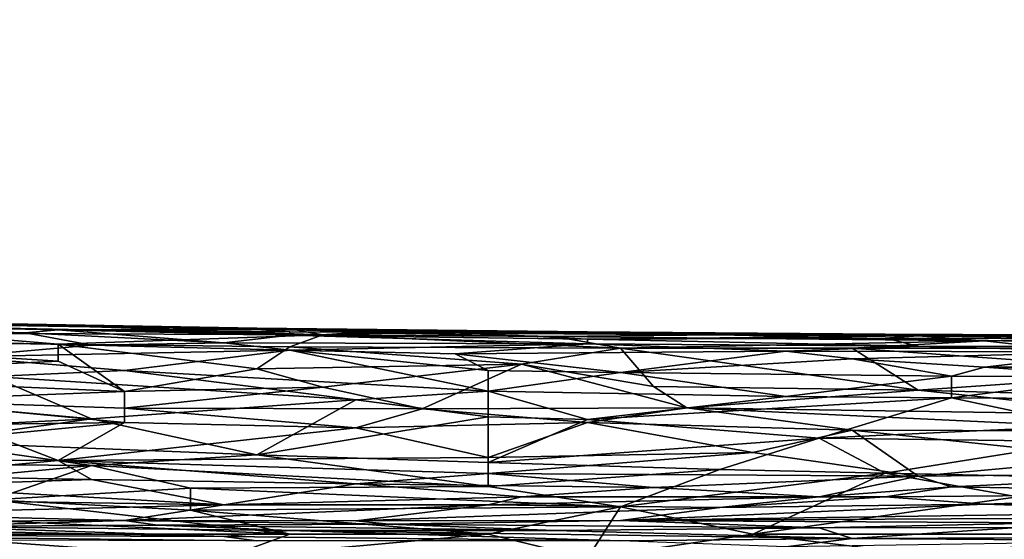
# Model space of a CAD drawing. Extents: x -160 to 10, y -10 to 160.
# Tile 418 of 450: x 0.1074 to 0.1566, y 0.2542 to 0.2802. Entities that reach past the tile are written whole.
import ezdxf

# ---------------------------------------------------------------- set-up
doc = ezdxf.new("R2010")
doc.units = 0
doc.styles.get("Standard").update_dxf_attribs({"font": 'ARIAL.TTF'})
doc.dimstyles.new('EZ_METRIC', dxfattribs={"dimtxt": 8, "dimasz": 5, "dimexe": 1.25, "dimexo": 5, "dimtad": 1, "dimdec": 0, "dimcen": 2.5, "dimazin": 3, "dimtfac": 1, "dimtmove": 0, "dimatfit": 3})

# ---------------------------------------------------------------- blocks, each defined once
blk = doc.blocks.new('_CLOSEDFILLED')
at = {"color": 0, "linetype": 'BYBLOCK'}
blk.add_solid([(-1, 0.164399), (0, 0), (-1, -0.164399)], dxfattribs=at)
blk = doc.blocks.new('*D1')
for p, q in [((-5.3, 150.265798), (-10.3, 150.265798)), ((-0.3, 5.265798), (-0.3, 150.265798)), ((-0.3, 150.265798), (0.3, 150.265798)), ((0.3, 5.265798), (0.3, 150.265798)), ((5.3, 150.265798), (10.3, 150.265798))]:
    blk.add_line(p, q)
at = {"layer": 'Defpoints'}
for p in [(-0.3, 150.265798), (-0.3, 0.265798), (0.3, 0.265798)]:
    blk.add_point(p, dxfattribs=at)
at = {"xscale": 5, "yscale": 5}
blk.add_blockref('_CLOSEDFILLED', (-0.3, 150.265798), dxfattribs=at)
at = {"xscale": 5, "yscale": 5, "rotation": 180}
blk.add_blockref('_CLOSEDFILLED', (0.3, 150.265798), dxfattribs=at)
at = {"insert": (0, 154.890798), "char_height": 8, "attachment_point": 5}
blk.add_mtext('1', dxfattribs=at)

msp = doc.modelspace()

# ---------------------------------------------------------------- linework, layer by layer
for points in [[(0.086115, 0.264966, 1.150764), (0.107633, 0.264507, 1.150764), (0.087771, 0.2651, 1.149203)], [(0.087771, 0.2651, 1.149203), (0.107633, 0.264507, 1.150764), (0.109289, 0.264665, 1.149203)], [(0.087771, 0.2651, 1.149203), (0.109289, 0.264665, 1.149203), (0.099357, 0.265, 1.147642)], [(0.099357, 0.265, 1.147642), (0.11922, 0.264688, 1.146081), (0.094392, 0.265178, 1.14452)], [(0.096047, 0.265117, 1.142958), (0.094392, 0.265178, 1.14452), (0.107633, 0.264938, 1.142958)], [(0.094392, 0.265178, 1.14452), (0.11922, 0.264688, 1.146081), (0.11922, 0.264742, 1.14452)], [(0.094392, 0.265178, 1.14452), (0.11922, 0.264742, 1.14452), (0.107633, 0.264938, 1.142958)], [(0.101012, 0.264862, 1.139836), (0.096047, 0.265117, 1.142958), (0.107633, 0.264938, 1.142958)], [(0.086115, 0.264966, 1.150764), (0.096047, 0.264264, 1.153887), (0.107633, 0.264507, 1.150764)], [(0.099357, 0.265, 1.147642), (0.109289, 0.264665, 1.149203), (0.11922, 0.264688, 1.146081)], [(0.101012, 0.264862, 1.139836), (0.107633, 0.264938, 1.142958), (0.12253, 0.264414, 1.138275)], [(0.101012, 0.264862, 1.139836), (0.12253, 0.264414, 1.138275), (0.102668, 0.264498, 1.136713)], [(0.107633, 0.264938, 1.142958), (0.11922, 0.264742, 1.14452), (0.120875, 0.264713, 1.142958)], [(0.107633, 0.264938, 1.142958), (0.120875, 0.264713, 1.142958), (0.12253, 0.264414, 1.138275)], [(0.107633, 0.264507, 1.150764), (0.117565, 0.26402, 1.152326), (0.109289, 0.264665, 1.149203)], [(0.109289, 0.264665, 1.149203), (0.120875, 0.264559, 1.147642), (0.11922, 0.264688, 1.146081)], [(0.109289, 0.264665, 1.149203), (0.120875, 0.264402, 1.149203), (0.120875, 0.264559, 1.147642)], [(0.109289, 0.264665, 1.149203), (0.117565, 0.26402, 1.152326), (0.120875, 0.264402, 1.149203)], [(0.11922, 0.264742, 1.14452), (0.135772, 0.26456, 1.142958), (0.120875, 0.264713, 1.142958)], [(0.11922, 0.264742, 1.14452), (0.11922, 0.264688, 1.146081), (0.135772, 0.26456, 1.142958)], [(0.11922, 0.264688, 1.146081), (0.120875, 0.264559, 1.147642), (0.129151, 0.264547, 1.146081)], [(0.11922, 0.264688, 1.146081), (0.129151, 0.264547, 1.146081), (0.135772, 0.26456, 1.142958)], [(0.12253, 0.264414, 1.138275), (0.120875, 0.264713, 1.142958), (0.124185, 0.264529, 1.139836)], [(0.120875, 0.264713, 1.142958), (0.135772, 0.26456, 1.142958), (0.124185, 0.264529, 1.139836)], [(0.092736, 0.264139, 1.133591), (0.102668, 0.264498, 1.136713), (0.109289, 0.263948, 1.133591)], [(0.092736, 0.264139, 1.133591), (0.109289, 0.263948, 1.133591), (0.109289, 0.263094, 1.128907)], [(0.092736, 0.264139, 1.133591), (0.109289, 0.263094, 1.128907), (0.094392, 0.262353, 1.124224)], [(0.096047, 0.264264, 1.153887), (0.110944, 0.263896, 1.153887), (0.107633, 0.264507, 1.150764)], [(0.096047, 0.264264, 1.153887), (0.104323, 0.263313, 1.157009), (0.110944, 0.263896, 1.153887)], [(0.109289, 0.263948, 1.133591), (0.102668, 0.264498, 1.136713), (0.12253, 0.264414, 1.138275)], [(0.107633, 0.264507, 1.150764), (0.110944, 0.263896, 1.153887), (0.117565, 0.26402, 1.152326)], [(0.12253, 0.264414, 1.138275), (0.120875, 0.26382, 1.133591), (0.109289, 0.263948, 1.133591)], [(0.117565, 0.26402, 1.152326), (0.135772, 0.263969, 1.150764), (0.120875, 0.264402, 1.149203)], [(0.120875, 0.264559, 1.147642), (0.120875, 0.264402, 1.149203), (0.129151, 0.264547, 1.146081)], [(0.120875, 0.264402, 1.149203), (0.135772, 0.264192, 1.149203), (0.129151, 0.264547, 1.146081)], [(0.137427, 0.263742, 1.133591), (0.120875, 0.26382, 1.133591), (0.12253, 0.264414, 1.138275)], [(0.135772, 0.263969, 1.150764), (0.135772, 0.264192, 1.149203), (0.120875, 0.264402, 1.149203)], [(0.124185, 0.264529, 1.139836), (0.134117, 0.264333, 1.138275), (0.12253, 0.264414, 1.138275)], [(0.134117, 0.264333, 1.138275), (0.137427, 0.263742, 1.133591), (0.12253, 0.264414, 1.138275)], [(0.124185, 0.264529, 1.139836), (0.135772, 0.26456, 1.142958), (0.142393, 0.264415, 1.139836)], [(0.124185, 0.264529, 1.139836), (0.142393, 0.264415, 1.139836), (0.134117, 0.264333, 1.138275)], [(0.129151, 0.264547, 1.146081), (0.152324, 0.264356, 1.146081), (0.135772, 0.26456, 1.142958)], [(0.129151, 0.264547, 1.146081), (0.135772, 0.264192, 1.149203), (0.152324, 0.264356, 1.146081)], [(0.134117, 0.264333, 1.138275), (0.142393, 0.264415, 1.139836), (0.155635, 0.264115, 1.136713)], [(0.155635, 0.264115, 1.136713), (0.137427, 0.263742, 1.133591), (0.134117, 0.264333, 1.138275)], [(0.142393, 0.264415, 1.139836), (0.135772, 0.26456, 1.142958), (0.150669, 0.264444, 1.141397)], [(0.135772, 0.26456, 1.142958), (0.152324, 0.264356, 1.146081), (0.153979, 0.264421, 1.14452)], [(0.135772, 0.26456, 1.142958), (0.153979, 0.264421, 1.14452), (0.150669, 0.264444, 1.141397)], [(0.135772, 0.264192, 1.149203), (0.150669, 0.264241, 1.147642), (0.152324, 0.264356, 1.146081)], [(0.135772, 0.264192, 1.149203), (0.152324, 0.263848, 1.150764), (0.150669, 0.264241, 1.147642)], [(0.135772, 0.263969, 1.150764), (0.152324, 0.263848, 1.150764), (0.135772, 0.264192, 1.149203)], [(0.149014, 0.263745, 1.133591), (0.137427, 0.263742, 1.133591), (0.155635, 0.264115, 1.136713)], [(0.142393, 0.264415, 1.139836), (0.150669, 0.264444, 1.141397), (0.152324, 0.264368, 1.139836)], [(0.155635, 0.264115, 1.136713), (0.142393, 0.264415, 1.139836), (0.152324, 0.264368, 1.139836)], [(0.158945, 0.263749, 1.133591), (0.149014, 0.263745, 1.133591), (0.155635, 0.264115, 1.136713)], [(0.150669, 0.264444, 1.141397), (0.153979, 0.264421, 1.14452), (0.162256, 0.264392, 1.141397)], [(0.150669, 0.264444, 1.141397), (0.162256, 0.264392, 1.141397), (0.152324, 0.264368, 1.139836)], [(0.150669, 0.264241, 1.147642), (0.162256, 0.264209, 1.147642), (0.152324, 0.264356, 1.146081)], [(0.150669, 0.264241, 1.147642), (0.170532, 0.263791, 1.150764), (0.162256, 0.264209, 1.147642)], [(0.170532, 0.263791, 1.150764), (0.150669, 0.264241, 1.147642), (0.152324, 0.263848, 1.150764)], [(0.152324, 0.264356, 1.146081), (0.168876, 0.264281, 1.146081), (0.153979, 0.264421, 1.14452)], [(0.152324, 0.264368, 1.139836), (0.162256, 0.264392, 1.141397), (0.168876, 0.264195, 1.138275)], [(0.152324, 0.264368, 1.139836), (0.168876, 0.264195, 1.138275), (0.155635, 0.264115, 1.136713)], [(0.152324, 0.264356, 1.146081), (0.162256, 0.264209, 1.147642), (0.168876, 0.264281, 1.146081)], [(0.153979, 0.264421, 1.14452), (0.168876, 0.264281, 1.146081), (0.173842, 0.264299, 1.14452)], [(0.162256, 0.264392, 1.141397), (0.153979, 0.264421, 1.14452), (0.173842, 0.264299, 1.14452)], [(0.168876, 0.264195, 1.138275), (0.158945, 0.263749, 1.133591), (0.155635, 0.264115, 1.136713)], [(0.110944, 0.263896, 1.153887), (0.104323, 0.263313, 1.157009), (0.120875, 0.263641, 1.153887)], [(0.104323, 0.263313, 1.157009), (0.112599, 0.262632, 1.158571), (0.120875, 0.263641, 1.153887)], [(0.109289, 0.263948, 1.133591), (0.120875, 0.26382, 1.133591), (0.11922, 0.26271, 1.127346)], [(0.11922, 0.26271, 1.127346), (0.112599, 0.261573, 1.121101), (0.109289, 0.263948, 1.133591)], [(0.109289, 0.263948, 1.133591), (0.112599, 0.261573, 1.121101), (0.109289, 0.263094, 1.128907)], [(0.117565, 0.26402, 1.152326), (0.110944, 0.263896, 1.153887), (0.120875, 0.263641, 1.153887)], [(0.112599, 0.262632, 1.158571), (0.130806, 0.2616, 1.160076), (0.120875, 0.263641, 1.153887)], [(0.117565, 0.26402, 1.152326), (0.120875, 0.263641, 1.153887), (0.135772, 0.263969, 1.150764)], [(0.120875, 0.26382, 1.133591), (0.132462, 0.262946, 1.128907), (0.11922, 0.26271, 1.127346)], [(0.120875, 0.263641, 1.153887), (0.129151, 0.263464, 1.153887), (0.135772, 0.263969, 1.150764)], [(0.120875, 0.26382, 1.133591), (0.137427, 0.263742, 1.133591), (0.132462, 0.262946, 1.128907)], [(0.130806, 0.262632, 1.157009), (0.129151, 0.263464, 1.153887), (0.120875, 0.263641, 1.153887)], [(0.120875, 0.263641, 1.153887), (0.130806, 0.2616, 1.160076), (0.130806, 0.262632, 1.157009)], [(0.129151, 0.263464, 1.153887), (0.145703, 0.263603, 1.152326), (0.135772, 0.263969, 1.150764)], [(0.137427, 0.263742, 1.133591), (0.139082, 0.26182, 1.122662), (0.132462, 0.262946, 1.128907)], [(0.135772, 0.263969, 1.150764), (0.145703, 0.263603, 1.152326), (0.152324, 0.263848, 1.150764)], [(0.137427, 0.263742, 1.133591), (0.149014, 0.263745, 1.133591), (0.152324, 0.261637, 1.121101)], [(0.152324, 0.261637, 1.121101), (0.139082, 0.26182, 1.122662), (0.137427, 0.263742, 1.133591)], [(0.145703, 0.263603, 1.152326), (0.162256, 0.263554, 1.152326), (0.152324, 0.263848, 1.150764)], [(0.165566, 0.262555, 1.125785), (0.149014, 0.263745, 1.133591), (0.158945, 0.263749, 1.133591)], [(0.149014, 0.263745, 1.133591), (0.165566, 0.262555, 1.125785), (0.152324, 0.261637, 1.121101)], [(0.152324, 0.263848, 1.150764), (0.162256, 0.263554, 1.152326), (0.170532, 0.263791, 1.150764)], [(0.105978, 0.262323, 1.160132), (0.112599, 0.262632, 1.158571), (0.104323, 0.263313, 1.157009)], [(0.129151, 0.263464, 1.153887), (0.137427, 0.262522, 1.157009), (0.145703, 0.263603, 1.152326)], [(0.130806, 0.262632, 1.157009), (0.137427, 0.262522, 1.157009), (0.129151, 0.263464, 1.153887)], [(0.137427, 0.262522, 1.157009), (0.149014, 0.263216, 1.153887), (0.145703, 0.263603, 1.152326)], [(0.153979, 0.262341, 1.157009), (0.149014, 0.263216, 1.153887), (0.137427, 0.262522, 1.157009)], [(0.145703, 0.263603, 1.152326), (0.149014, 0.263216, 1.153887), (0.162256, 0.263554, 1.152326)], [(0.149014, 0.263216, 1.153887), (0.155635, 0.262797, 1.155448), (0.162256, 0.263554, 1.152326)], [(0.149014, 0.263216, 1.153887), (0.153979, 0.262341, 1.157009), (0.155635, 0.262797, 1.155448)], [(0.155635, 0.262797, 1.155448), (0.163911, 0.262794, 1.155409), (0.162256, 0.263554, 1.152326)], [(0.109289, 0.263094, 1.128907), (0.112599, 0.261573, 1.121101), (0.094392, 0.262353, 1.124224)], [(0.105978, 0.262323, 1.160132), (0.124185, 0.261158, 1.161693), (0.112599, 0.262632, 1.158571)], [(0.112599, 0.261573, 1.121101), (0.11922, 0.26271, 1.127346), (0.12253, 0.261799, 1.122662)], [(0.112599, 0.262632, 1.158571), (0.124185, 0.261158, 1.161693), (0.130806, 0.2616, 1.160076)], [(0.12253, 0.261799, 1.122662), (0.11922, 0.26271, 1.127346), (0.132462, 0.262946, 1.128907)], [(0.132462, 0.262946, 1.128907), (0.127496, 0.260705, 1.116418), (0.12253, 0.261799, 1.122662)], [(0.127496, 0.260705, 1.116418), (0.132462, 0.262946, 1.128907), (0.140738, 0.260752, 1.116418)], [(0.139082, 0.26182, 1.122662), (0.140738, 0.260752, 1.116418), (0.132462, 0.262946, 1.128907)], [(0.162256, 0.262325, 1.157009), (0.155635, 0.262797, 1.155448), (0.153979, 0.262341, 1.157009)], [(0.155635, 0.262797, 1.155448), (0.162256, 0.262325, 1.157009), (0.163911, 0.262794, 1.155409)], [(0.094392, 0.262353, 1.124224), (0.112599, 0.261573, 1.121101), (0.101012, 0.261118, 1.117979)], [(0.110944, 0.260209, 1.164815), (0.105978, 0.262323, 1.160132), (0.097702, 0.26141, 1.163254)], [(0.110944, 0.260209, 1.164815), (0.124185, 0.261158, 1.161693), (0.105978, 0.262323, 1.160132)], [(0.130806, 0.262632, 1.157009), (0.130806, 0.2616, 1.160076), (0.137427, 0.262522, 1.157009)], [(0.130806, 0.2616, 1.160076), (0.145703, 0.261321, 1.160132), (0.137427, 0.262522, 1.157009)], [(0.137427, 0.262522, 1.157009), (0.145703, 0.261321, 1.160132), (0.153979, 0.262341, 1.157009)], [(0.153979, 0.262341, 1.157009), (0.145703, 0.261321, 1.160132), (0.153979, 0.261251, 1.160132)], [(0.152324, 0.261637, 1.121101), (0.165566, 0.262555, 1.125785), (0.172187, 0.261067, 1.116418)], [(0.153979, 0.262341, 1.157009), (0.153979, 0.261251, 1.160132), (0.162256, 0.262325, 1.157009)], [(0.153979, 0.261251, 1.160132), (0.162256, 0.261203, 1.160132), (0.162256, 0.262325, 1.157009)], [(0.112599, 0.260742, 1.116418), (0.12253, 0.261799, 1.122662), (0.127496, 0.260705, 1.116418)], [(0.112599, 0.261573, 1.121101), (0.12253, 0.261799, 1.122662), (0.112599, 0.260742, 1.116418)], [(0.139082, 0.26182, 1.122662), (0.152324, 0.261637, 1.121101), (0.140738, 0.260752, 1.116418)], [(0.097702, 0.26141, 1.163254), (0.091081, 0.259211, 1.168701), (0.110944, 0.260209, 1.164815)], [(0.101012, 0.261118, 1.117979), (0.112599, 0.261573, 1.121101), (0.112599, 0.260742, 1.116418)], [(0.110944, 0.260209, 1.164815), (0.11922, 0.258402, 1.167938), (0.124185, 0.261158, 1.161693)], [(0.124185, 0.261158, 1.161693), (0.11922, 0.258402, 1.167938), (0.130806, 0.260314, 1.163254)], [(0.130806, 0.260314, 1.163254), (0.130806, 0.2616, 1.160076), (0.124185, 0.261158, 1.161693)], [(0.130806, 0.260314, 1.163254), (0.135772, 0.260181, 1.163254), (0.130806, 0.2616, 1.160076)], [(0.130806, 0.2616, 1.160076), (0.135772, 0.260181, 1.163254), (0.145703, 0.261321, 1.160132)], [(0.135772, 0.260181, 1.163254), (0.153979, 0.261251, 1.160132), (0.145703, 0.261321, 1.160132)], [(0.135772, 0.260181, 1.163254), (0.147359, 0.259232, 1.164815), (0.153979, 0.261251, 1.160132)], [(0.140738, 0.260752, 1.116418), (0.152324, 0.261637, 1.121101), (0.163911, 0.260405, 1.112586)], [(0.1606, 0.259856, 1.163254), (0.153979, 0.261251, 1.160132), (0.147359, 0.259232, 1.164815)], [(0.152324, 0.261637, 1.121101), (0.172187, 0.261067, 1.116418), (0.163911, 0.260405, 1.112586)], [(0.153979, 0.261251, 1.160132), (0.1606, 0.259856, 1.163254), (0.162256, 0.261203, 1.160132)], [(0.112599, 0.260018, 1.111734), (0.101012, 0.261118, 1.117979), (0.112599, 0.260742, 1.116418)], [(0.112599, 0.260018, 1.111734), (0.101012, 0.25988, 1.110173), (0.101012, 0.261118, 1.117979)], [(0.112599, 0.260742, 1.116418), (0.127496, 0.260705, 1.116418), (0.124185, 0.259756, 1.110173)], [(0.112599, 0.260018, 1.111734), (0.112599, 0.260742, 1.116418), (0.124185, 0.259756, 1.110173)], [(0.124185, 0.259756, 1.110173), (0.127496, 0.260705, 1.116418), (0.135772, 0.260018, 1.111734)], [(0.127496, 0.260705, 1.116418), (0.140738, 0.260752, 1.116418), (0.135772, 0.260018, 1.111734)], [(0.140738, 0.260752, 1.116418), (0.149014, 0.259647, 1.108611), (0.135772, 0.260018, 1.111734)], [(0.165566, 0.259591, 1.10705), (0.140738, 0.260752, 1.116418), (0.163911, 0.260405, 1.112586)], [(0.165566, 0.259591, 1.10705), (0.149014, 0.259647, 1.108611), (0.140738, 0.260752, 1.116418)], [(0.091081, 0.259211, 1.168701), (0.102668, 0.259059, 1.167938), (0.110944, 0.260209, 1.164815)], [(0.11922, 0.258402, 1.167938), (0.110944, 0.260209, 1.164815), (0.102668, 0.259059, 1.167938)], [(0.11922, 0.258402, 1.167938), (0.130806, 0.258017, 1.167923), (0.130806, 0.260314, 1.163254)], [(0.130806, 0.260314, 1.163254), (0.130806, 0.258017, 1.167923), (0.135772, 0.260181, 1.163254)], [(0.130806, 0.258017, 1.167923), (0.147359, 0.259232, 1.164815), (0.135772, 0.260181, 1.163254)], [(0.101012, 0.25988, 1.110173), (0.112599, 0.260018, 1.111734), (0.105978, 0.25939, 1.10705)], [(0.109289, 0.258116, 1.097683), (0.105978, 0.25939, 1.10705), (0.112599, 0.260018, 1.111734)], [(0.124185, 0.259756, 1.110173), (0.109289, 0.258116, 1.097683), (0.112599, 0.260018, 1.111734)], [(0.109289, 0.258116, 1.097683), (0.124185, 0.259756, 1.110173), (0.130806, 0.258279, 1.099244)], [(0.124185, 0.259756, 1.110173), (0.135772, 0.260018, 1.111734), (0.130806, 0.258279, 1.099244)], [(0.130806, 0.258279, 1.099244), (0.135772, 0.260018, 1.111734), (0.144048, 0.258519, 1.100805)], [(0.144048, 0.258519, 1.100805), (0.135772, 0.260018, 1.111734), (0.149014, 0.259647, 1.108611)], [(0.147359, 0.259232, 1.164815), (0.1606, 0.259079, 1.164815), (0.1606, 0.259856, 1.163254)], [(0.089426, 0.258182, 1.097683), (0.105978, 0.25939, 1.10705), (0.109289, 0.258116, 1.097683)], [(0.130806, 0.258017, 1.167923), (0.142393, 0.257669, 1.167938), (0.147359, 0.259232, 1.164815)], [(0.147359, 0.259232, 1.164815), (0.142393, 0.257669, 1.167938), (0.150669, 0.257486, 1.167938)], [(0.144048, 0.258519, 1.100805), (0.149014, 0.259647, 1.108611), (0.152324, 0.257332, 1.091438)], [(0.1606, 0.259079, 1.164815), (0.147359, 0.259232, 1.164815), (0.150669, 0.257486, 1.167938)], [(0.162256, 0.258236, 1.097683), (0.149014, 0.259647, 1.108611), (0.165566, 0.259591, 1.10705)], [(0.162256, 0.258236, 1.097683), (0.152324, 0.257332, 1.091438), (0.149014, 0.259647, 1.108611)], [(0.089426, 0.258039, 1.17106), (0.110944, 0.257872, 1.169499), (0.102668, 0.259059, 1.167938)], [(0.102668, 0.259059, 1.167938), (0.110944, 0.257872, 1.169499), (0.11922, 0.258402, 1.167938)], [(0.1606, 0.259079, 1.164815), (0.150669, 0.257486, 1.167938), (0.162256, 0.257235, 1.167938)], [(0.109289, 0.258116, 1.097683), (0.130806, 0.258279, 1.099244), (0.130806, 0.257475, 1.092999)], [(0.130806, 0.256823, 1.169922), (0.11922, 0.258402, 1.167938), (0.110944, 0.257872, 1.169499)], [(0.130806, 0.258017, 1.167923), (0.11922, 0.258402, 1.167938), (0.130806, 0.256823, 1.169922)], [(0.130806, 0.258279, 1.099244), (0.144048, 0.258519, 1.100805), (0.130806, 0.257475, 1.092999)], [(0.130806, 0.257475, 1.092999), (0.144048, 0.258519, 1.100805), (0.152324, 0.257332, 1.091438)], [(0.162256, 0.258236, 1.097683), (0.168876, 0.257501, 1.091438), (0.152324, 0.257332, 1.091438)], [(0.109289, 0.258116, 1.097683), (0.101012, 0.257356, 1.091438), (0.089426, 0.258182, 1.097683)], [(0.110944, 0.257872, 1.169499), (0.089426, 0.258039, 1.17106), (0.097702, 0.256625, 1.172621)], [(0.105978, 0.25615, 1.172621), (0.110944, 0.257872, 1.169499), (0.097702, 0.256625, 1.172621)], [(0.101012, 0.257356, 1.091438), (0.109289, 0.258116, 1.097683), (0.110944, 0.257162, 1.089877)], [(0.110944, 0.257872, 1.169499), (0.105978, 0.25615, 1.172621), (0.115909, 0.256732, 1.17106)], [(0.124185, 0.256946, 1.088316), (0.109289, 0.258116, 1.097683), (0.130806, 0.257475, 1.092999)], [(0.110944, 0.257162, 1.089877), (0.109289, 0.258116, 1.097683), (0.124185, 0.256946, 1.088316)], [(0.110944, 0.257872, 1.169499), (0.115909, 0.256732, 1.17106), (0.130806, 0.256823, 1.169922)], [(0.130806, 0.256823, 1.169922), (0.142393, 0.257669, 1.167938), (0.130806, 0.258017, 1.167923)], [(0.101012, 0.257356, 1.091438), (0.110944, 0.257162, 1.089877), (0.101012, 0.256836, 1.086754)], [(0.139082, 0.256766, 1.086754), (0.124185, 0.256946, 1.088316), (0.130806, 0.257475, 1.092999)], [(0.142393, 0.257669, 1.167938), (0.130806, 0.256823, 1.169922), (0.137427, 0.255799, 1.17106)], [(0.130806, 0.257475, 1.092999), (0.152324, 0.257332, 1.091438), (0.139082, 0.256766, 1.086754)], [(0.150669, 0.257486, 1.167938), (0.142393, 0.257669, 1.167938), (0.137427, 0.255799, 1.17106)], [(0.137427, 0.255799, 1.17106), (0.144048, 0.254434, 1.172413), (0.150669, 0.257486, 1.167938)], [(0.152324, 0.257332, 1.091438), (0.147359, 0.256298, 1.082071), (0.139082, 0.256766, 1.086754)], [(0.15729, 0.256308, 1.169499), (0.150669, 0.257486, 1.167938), (0.144048, 0.254434, 1.172413)], [(0.153979, 0.256807, 1.086754), (0.147359, 0.256298, 1.082071), (0.152324, 0.257332, 1.091438)], [(0.150669, 0.257486, 1.167938), (0.15729, 0.256308, 1.169499), (0.162256, 0.257235, 1.167938)], [(0.152324, 0.257332, 1.091438), (0.168876, 0.257501, 1.091438), (0.153979, 0.256807, 1.086754)], [(0.172187, 0.256487, 1.082071), (0.153979, 0.256807, 1.086754), (0.168876, 0.257501, 1.091438)], [(0.097702, 0.256203, 1.08051), (0.101012, 0.256836, 1.086754), (0.117565, 0.255908, 1.077387)], [(0.101012, 0.256836, 1.086754), (0.110944, 0.257162, 1.089877), (0.117565, 0.255908, 1.077387)], [(0.115909, 0.255641, 1.172621), (0.115909, 0.256732, 1.17106), (0.105978, 0.25615, 1.172621)], [(0.110944, 0.257162, 1.089877), (0.124185, 0.256946, 1.088316), (0.117565, 0.255908, 1.077387)], [(0.137427, 0.255799, 1.17106), (0.130806, 0.256823, 1.169922), (0.115909, 0.256732, 1.17106)], [(0.115909, 0.256732, 1.17106), (0.115909, 0.255641, 1.172621), (0.137427, 0.255799, 1.17106)], [(0.117565, 0.255908, 1.077387), (0.124185, 0.256946, 1.088316), (0.132462, 0.256308, 1.082071)], [(0.124185, 0.256946, 1.088316), (0.139082, 0.256766, 1.086754), (0.132462, 0.256308, 1.082071)], [(0.132462, 0.256308, 1.082071), (0.139082, 0.256766, 1.086754), (0.147359, 0.256298, 1.082071)], [(0.147359, 0.256298, 1.082071), (0.153979, 0.256807, 1.086754), (0.150669, 0.256309, 1.082071)], [(0.153979, 0.256807, 1.086754), (0.172187, 0.256487, 1.082071), (0.150669, 0.256309, 1.082071)], [(0.117565, 0.255908, 1.077387), (0.132462, 0.256308, 1.082071), (0.130806, 0.255894, 1.077387)], [(0.132462, 0.256308, 1.082071), (0.147359, 0.256298, 1.082071), (0.130806, 0.255894, 1.077387)], [(0.130806, 0.255894, 1.077387), (0.147359, 0.256298, 1.082071), (0.142393, 0.255771, 1.075826)], [(0.142393, 0.255771, 1.075826), (0.150669, 0.256309, 1.082071), (0.155635, 0.25593, 1.077387)], [(0.142393, 0.255771, 1.075826), (0.147359, 0.256298, 1.082071), (0.150669, 0.256309, 1.082071)], [(0.144048, 0.254434, 1.172413), (0.1606, 0.254434, 1.171657), (0.15729, 0.256308, 1.169499)], [(0.150669, 0.256309, 1.082071), (0.172187, 0.256487, 1.082071), (0.155635, 0.25593, 1.077387)], [(0.155635, 0.25593, 1.077387), (0.172187, 0.256487, 1.082071), (0.178808, 0.255844, 1.074265)], [(0.120875, 0.254434, 1.173774), (0.105978, 0.25615, 1.172621), (0.094392, 0.255628, 1.174174)], [(0.097702, 0.256203, 1.08051), (0.117565, 0.255908, 1.077387), (0.099357, 0.255448, 1.071142)], [(0.117565, 0.255908, 1.077387), (0.112599, 0.25512, 1.066459), (0.099357, 0.255448, 1.071142)], [(0.115909, 0.255641, 1.172621), (0.105978, 0.25615, 1.172621), (0.120875, 0.254434, 1.173774)], [(0.117565, 0.255908, 1.077387), (0.130806, 0.255894, 1.077387), (0.112599, 0.25512, 1.066459)], [(0.112599, 0.25512, 1.066459), (0.130806, 0.255894, 1.077387), (0.124185, 0.255102, 1.066459)], [(0.137427, 0.255799, 1.17106), (0.115909, 0.255641, 1.172621), (0.130806, 0.254434, 1.173131)], [(0.124185, 0.255102, 1.066459), (0.130806, 0.255894, 1.077387), (0.142393, 0.255771, 1.075826)], [(0.124185, 0.255102, 1.066459), (0.142393, 0.255771, 1.075826), (0.137427, 0.255112, 1.066459)], [(0.130806, 0.254434, 1.173131), (0.135772, 0.25324, 1.174069), (0.137427, 0.255799, 1.17106)], [(0.137427, 0.255799, 1.17106), (0.135772, 0.25324, 1.174069), (0.144048, 0.254434, 1.172413)], [(0.137427, 0.255112, 1.066459), (0.155635, 0.25593, 1.077387), (0.167221, 0.255559, 1.071142)], [(0.142393, 0.255771, 1.075826), (0.155635, 0.25593, 1.077387), (0.137427, 0.255112, 1.066459)], [(0.155635, 0.25593, 1.077387), (0.178808, 0.255844, 1.074265), (0.167221, 0.255559, 1.071142)], [(0.089426, 0.255038, 1.063336), (0.099357, 0.255448, 1.071142), (0.112599, 0.25512, 1.066459)], [(0.101012, 0.254434, 1.175006), (0.120875, 0.254434, 1.173774), (0.094392, 0.255628, 1.174174)], [(0.115909, 0.255641, 1.172621), (0.120875, 0.254434, 1.173774), (0.130806, 0.254434, 1.173131)], [(0.137427, 0.255112, 1.066459), (0.167221, 0.255559, 1.071142), (0.1606, 0.25523, 1.066459)], [(0.089426, 0.255038, 1.063336), (0.112599, 0.25512, 1.066459), (0.102668, 0.254819, 1.058653)], [(0.099357, 0.254691, 1.053969), (0.102668, 0.254819, 1.058653), (0.117565, 0.254312, 1.041479)], [(0.102668, 0.254819, 1.058653), (0.112599, 0.25512, 1.066459), (0.114254, 0.25488, 1.061775)], [(0.102668, 0.254819, 1.058653), (0.114254, 0.25488, 1.061775), (0.120875, 0.254611, 1.053969)], [(0.102668, 0.254819, 1.058653), (0.120875, 0.254611, 1.053969), (0.117565, 0.254312, 1.041479)], [(0.112599, 0.25512, 1.066459), (0.124185, 0.255102, 1.066459), (0.125841, 0.254934, 1.063336)], [(0.114254, 0.25488, 1.061775), (0.112599, 0.25512, 1.066459), (0.125841, 0.254934, 1.063336)], [(0.114254, 0.25488, 1.061775), (0.125841, 0.254934, 1.063336), (0.134117, 0.254623, 1.053969)], [(0.114254, 0.25488, 1.061775), (0.134117, 0.254623, 1.053969), (0.120875, 0.254611, 1.053969)], [(0.124185, 0.255102, 1.066459), (0.137427, 0.255112, 1.066459), (0.125841, 0.254934, 1.063336)], [(0.125841, 0.254934, 1.063336), (0.137427, 0.255112, 1.066459), (0.147359, 0.254743, 1.057091)], [(0.134117, 0.254623, 1.053969), (0.125841, 0.254934, 1.063336), (0.147359, 0.254743, 1.057091)], [(0.137427, 0.255112, 1.066459), (0.1606, 0.25523, 1.066459), (0.158945, 0.254995, 1.061775)], [(0.147359, 0.254743, 1.057091), (0.137427, 0.255112, 1.066459), (0.158945, 0.254995, 1.061775)], [(0.147359, 0.254743, 1.057091), (0.158945, 0.254995, 1.061775), (0.15729, 0.254767, 1.05553)], [(0.147359, 0.254743, 1.057091), (0.15729, 0.254767, 1.05553), (0.149014, 0.254216, 1.035234)], [(0.149014, 0.254216, 1.035234), (0.15729, 0.254767, 1.05553), (0.170532, 0.254306, 1.032112)], [(0.089426, 0.254411, 1.041479), (0.099357, 0.254691, 1.053969), (0.117565, 0.254312, 1.041479)], [(0.089426, 0.254411, 1.041479), (0.117565, 0.254312, 1.041479), (0.11922, 0.254092, 1.032112)], [(0.089426, 0.254411, 1.041479), (0.11922, 0.254092, 1.032112), (0.104323, 0.254135, 1.030551)], [(0.101012, 0.254434, 1.175006), (0.105978, 0.252046, 1.176652), (0.117565, 0.25324, 1.175085)], [(0.120875, 0.254434, 1.173774), (0.101012, 0.254434, 1.175006), (0.117565, 0.25324, 1.175085)], [(0.117565, 0.254312, 1.041479), (0.120875, 0.254611, 1.053969), (0.137427, 0.254106, 1.032112)], [(0.130806, 0.254434, 1.173131), (0.117565, 0.25324, 1.175085), (0.135772, 0.25324, 1.174069)], [(0.120875, 0.254434, 1.173774), (0.117565, 0.25324, 1.175085), (0.130806, 0.254434, 1.173131)], [(0.11922, 0.254092, 1.032112), (0.117565, 0.254312, 1.041479), (0.137427, 0.254106, 1.032112)], [(0.120875, 0.254611, 1.053969), (0.134117, 0.254623, 1.053969), (0.149014, 0.254216, 1.035234)], [(0.137427, 0.254106, 1.032112), (0.120875, 0.254611, 1.053969), (0.149014, 0.254216, 1.035234)], [(0.134117, 0.254623, 1.053969), (0.147359, 0.254743, 1.057091), (0.149014, 0.254216, 1.035234)], [(0.135772, 0.25324, 1.174069), (0.153979, 0.25324, 1.17312), (0.144048, 0.254434, 1.172413)], [(0.144048, 0.254434, 1.172413), (0.153979, 0.25324, 1.17312), (0.1606, 0.254434, 1.171657)], [(0.149014, 0.254216, 1.035234), (0.170532, 0.254306, 1.032112), (0.165566, 0.254104, 1.024306)], [(0.153979, 0.25324, 1.17312), (0.168876, 0.25324, 1.172406), (0.1606, 0.254434, 1.171657)], [(0.137427, 0.254106, 1.032112), (0.149014, 0.254216, 1.035234), (0.145703, 0.253803, 1.018061)], [(0.149014, 0.254216, 1.035234), (0.165566, 0.254104, 1.024306), (0.145703, 0.253803, 1.018061)]]:
    msp.add_3dface(points)

# ---------------------------------------------------------------- dimensions: what is measured, and where the dimension line sits
dim = msp.add_linear_dim(base=(-0.3, 150.265798), p1=(-0.3, 0.265798), p2=(0.3, 0.265798), dimstyle='EZ_METRIC')
dim.commit()
dim.dimension.update_dxf_attribs({"geometry": '*D1', "text_midpoint": (0, 154.890798)})

doc.saveas('drawing.dxf')
